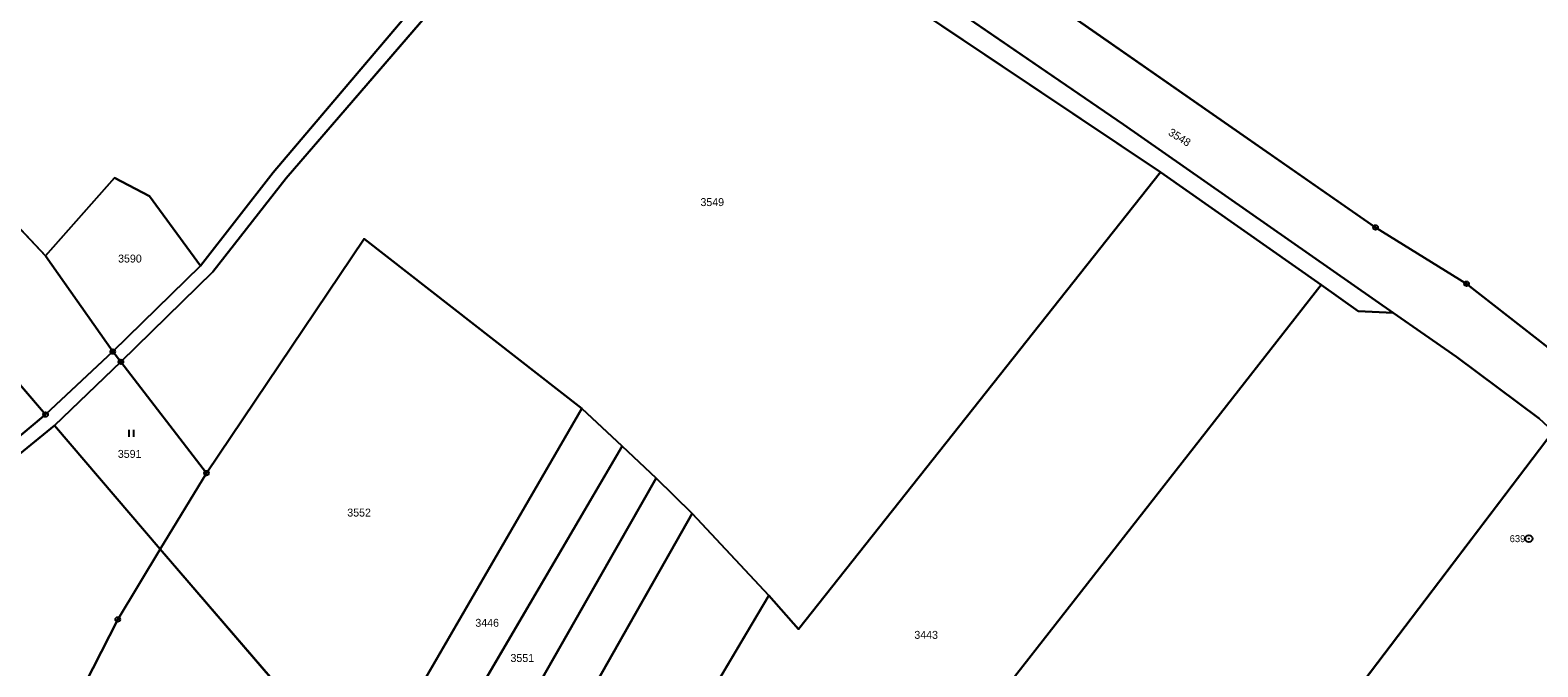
# Model space of a CAD drawing. Extents: x -689422 to -685210, y -987725 to -982160.
# Drawn here: x -688338.6 to -688015.4, y -984310.4 to -984173.9 of the extents above; entities that cross this region are included whole.
import ezdxf

# ---------------------------------------------------------------- set-up
doc = ezdxf.new("R2010")
doc.units = 0
for name, color, linetype in [('KN_Hranice_parcel', 7, 'Continuous'), ('KN_Parcelni cisla', 7, 'Continuous'), ('KN_Polygon parcely', 7, 'Continuous'), ('KN_POZEMKY_LESNI POZEMEK', 7, 'Continuous'), ('KN_POZEMKY_ORNA PUDA', 7, 'Continuous'), ('KN_POZEMKY_OSTATNI PLOCHA', 7, 'Continuous'), ('KN_POZEMKY_TTP', 7, 'Continuous'), ('KN_VYUZITI_16_ostatni plocha_silnice', 7, 'Continuous'), ('KN_VYUZITI_17_ostatni plocha_ostatni komunikace', 7, 'Continuous'), ('KN_Značky bodu BP', 7, 'Continuous'), ('KN_Značky kultur', 7, 'Continuous')]:
    doc.layers.add(name, color=color, linetype=linetype)

msp = doc.modelspace()

# ---------------------------------------------------------------- linework, layer by layer
at = {"layer": 'KN_Hranice_parcel'}
for p, q in [((-688096.34, -984204.36), (-688215.15, -984124.66)), ((-688104.25, -984194.12), (-688201.56, -984127.44)), ((-688046.42, -984234.47), (-688104.25, -984194.12)), ((-688061.91, -984228.49), (-688096.34, -984204.36)), ((-688335.25, -984222.3), (-688320.86, -984242.81)), ((-688302.04, -984224.42), (-688320.86, -984242.81)), ((-688032.88, -984243.92), (-688046.42, -984234.47)), ((-688335.25, -984256.31), (-688320.86, -984242.81)), ((-688320.86, -984242.81), (-688319.09, -984245.01)), ((-688333.33, -984258.62), (-688319.09, -984245.01)), ((-688319.09, -984245.01), (-688300.76, -984268.86)), ((-688015.18, -984257.18), (-688032.88, -984243.92)), ((-688352.42, -984270.6), (-688335.25, -984256.31)), ((-688220.33, -984255.03), (-688267.14, -984335.75)), ((-688211.69, -984263.08), (-688220.33, -984255.03)), ((-688310.66, -984285.19), (-688333.33, -984258.62)), ((-688012.19, -984259.97), (-688093.07, -984366.55)), ((-688259.5, -984344.63), (-688211.69, -984263.08)), ((-688211.69, -984263.08), (-688204.38, -984269.96)), ((-688300.76, -984268.86), (-688310.66, -984285.19)), ((-688204.38, -984269.96), (-688251.93, -984353.43)), ((-688196.7, -984277.54), (-688204.38, -984269.96)), ((-688244.28, -984361.58), (-688196.7, -984277.54)), ((-688196.7, -984277.54), (-688180.26, -984295.06)), ((-688310.66, -984285.19), (-688267.14, -984335.75)), ((-688180.26, -984295.06), (-688229.17, -984377.69))]:
    msp.add_line(p, q, dxfattribs=at)
for points in [[(-688311.41, -984037.42), (-688297.13, -984043.14), (-688280.13, -984054.6), (-688208.07, -984105.86), (-688165, -984136.26), (-688130.67, -984160.19), (-688050.22, -984216.18), (-688030.71, -984228.26), (-688010.21, -984244.26), (-688000.75, -984251.61)], [(-688221.07, -984121.18), (-688247.24, -984158.13), (-688286.45, -984204.39), (-688302.04, -984224.42)], [(-688215.15, -984124.66), (-688244.91, -984160.62), (-688283.72, -984205.64), (-688299.38, -984225.7), (-688319.09, -984245.01)], [(-688335.25, -984222.3), (-688382.44, -984172.19), (-688416.58, -984145.75)], [(-688426.08, -984164.69), (-688389.21, -984197.08), (-688358.65, -984229.13), (-688335.25, -984256.31)], [(-688096.34, -984204.36), (-688173.88, -984302.32), (-688180.26, -984295.06)], [(-688302.04, -984224.42), (-688312.96, -984209.47), (-688320.51, -984205.53), (-688335.25, -984222.3)], [(-688300.76, -984268.86), (-688266.98, -984218.67), (-688220.33, -984255.03)], [(-688061.91, -984228.49), (-688128.41, -984313.54), (-688144.94, -984336.87), (-688156.47, -984329.82), (-688185.08, -984374.83), (-688202.14, -984406.52)], [(-688046.42, -984234.47), (-688053.93, -984234.17), (-688061.91, -984228.49)], [(-688333.33, -984258.62), (-688350.63, -984272.75), (-688434.3, -984350.74), (-688463.41, -984383.11)], [(-688310.66, -984285.19), (-688319.79, -984300.23), (-688332.15, -984324.44)]]:
    msp.add_lwpolyline(points, dxfattribs=at)
at = {"layer": 'KN_Polygon parcely'}
for points in [[(-688360.38, -984037.58), (-688351.6, -984041.22), (-688359.16, -984059.76), (-688360.57, -984063.22), (-688381.16, -984092.4), (-688411.77, -984146.33), (-688415.54, -984144.05), (-688416.58, -984145.75), (-688382.44, -984172.19), (-688335.25, -984222.3), (-688320.51, -984205.53), (-688312.96, -984209.47), (-688302.04, -984224.42), (-688286.45, -984204.39), (-688247.24, -984158.13), (-688221.07, -984121.18), (-688223.2, -984112.33), (-688288.11, -984067.01), (-688305.22, -984056.23), (-688319.91, -984048.92), (-688334.64, -984043.24)], [(-688104.25, -984194.12), (-688201.56, -984127.44), (-688223.2, -984112.33), (-688221.07, -984121.18), (-688215.15, -984124.66), (-688096.34, -984204.36), (-688061.91, -984228.49), (-688053.93, -984234.17), (-688046.42, -984234.47)], [(-688320.86, -984242.81), (-688319.09, -984245.01), (-688299.38, -984225.7), (-688283.72, -984205.64), (-688244.91, -984160.62), (-688215.15, -984124.66), (-688221.07, -984121.18), (-688247.24, -984158.13), (-688286.45, -984204.39), (-688302.04, -984224.42)], [(-688299.38, -984225.7), (-688319.09, -984245.01), (-688300.76, -984268.86), (-688266.98, -984218.67), (-688220.33, -984255.03), (-688211.69, -984263.08), (-688204.38, -984269.96), (-688196.7, -984277.54), (-688180.26, -984295.06), (-688173.88, -984302.32), (-688096.34, -984204.36), (-688215.15, -984124.66), (-688244.91, -984160.62), (-688283.72, -984205.64)], [(-688358.65, -984229.13), (-688335.25, -984256.31), (-688320.86, -984242.81), (-688335.25, -984222.3), (-688382.44, -984172.19), (-688416.58, -984145.75), (-688417.78, -984147.72), (-688426.08, -984164.69), (-688389.21, -984197.08)], [(-688410.85, -984208.17), (-688352.42, -984270.6), (-688335.25, -984256.31), (-688358.65, -984229.13), (-688389.21, -984197.08), (-688426.08, -984164.69), (-688435.82, -984184.61)], [(-688180.26, -984295.06), (-688229.17, -984377.69), (-688202.14, -984406.52), (-688185.08, -984374.83), (-688156.47, -984329.82), (-688144.94, -984336.87), (-688128.41, -984313.54), (-688061.91, -984228.49), (-688096.34, -984204.36), (-688173.88, -984302.32)], [(-688320.51, -984205.53), (-688335.25, -984222.3), (-688320.86, -984242.81), (-688302.04, -984224.42), (-688312.96, -984209.47)], [(-688310.66, -984285.19), (-688267.14, -984335.75), (-688220.33, -984255.03), (-688266.98, -984218.67), (-688300.76, -984268.86)], [(-688015.18, -984257.18), (-688032.88, -984243.92), (-688046.42, -984234.47), (-688053.93, -984234.17), (-688061.91, -984228.49), (-688128.41, -984313.54), (-688144.94, -984336.87), (-688156.47, -984329.82), (-688185.08, -984374.83), (-688202.14, -984406.52), (-688178.73, -984431.48), (-688131.12, -984344.89), (-688093.07, -984366.55), (-688012.19, -984259.97)], [(-688333.33, -984258.62), (-688319.09, -984245.01), (-688320.86, -984242.81), (-688335.25, -984256.31), (-688352.42, -984270.6), (-688386.77, -984301.57), (-688417.17, -984330.26), (-688444.89, -984358.12), (-688464.89, -984380.5), (-688463.41, -984383.11), (-688434.3, -984350.74), (-688350.63, -984272.75)], [(-688300.76, -984268.86), (-688319.09, -984245.01), (-688333.33, -984258.62), (-688310.66, -984285.19)], [(-688220.33, -984255.03), (-688267.14, -984335.75), (-688259.5, -984344.63), (-688211.69, -984263.08)], [(-688310.66, -984285.19), (-688333.33, -984258.62), (-688350.63, -984272.75), (-688434.3, -984350.74), (-688463.41, -984383.11), (-688418.64, -984462.03), (-688397.47, -984502.66), (-688382.21, -984494.98), (-688365.99, -984484.95), (-688344.22, -984485.07), (-688352.68, -984424.32), (-688343.44, -984362.56), (-688337.85, -984343.69), (-688332.15, -984324.44), (-688319.79, -984300.23)], [(-688012.19, -984259.97), (-688093.07, -984366.55), (-688063.67, -984386.89), (-688036.67, -984398.13), (-687967.89, -984312.04), (-687983.99, -984289.86), (-688001.37, -984269.78), (-688010, -984262.02)], [(-688251.93, -984353.43), (-688204.38, -984269.96), (-688211.69, -984263.08), (-688259.5, -984344.63)], [(-688204.38, -984269.96), (-688251.93, -984353.43), (-688244.28, -984361.58), (-688196.7, -984277.54)], [(-688229.17, -984377.69), (-688180.26, -984295.06), (-688196.7, -984277.54), (-688244.28, -984361.58)], [(-688326.83, -984319.43), (-688306.76, -984341.99), (-688282.43, -984362), (-688267.14, -984335.75), (-688310.66, -984285.19), (-688319.79, -984300.23), (-688332.15, -984324.44), (-688337.85, -984343.69), (-688335.94, -984341.28)]]:
    msp.add_lwpolyline(points, close=True, dxfattribs=at)
for points in [[(-688201.56, -984127.44), (-688104.25, -984194.12), (-688046.42, -984234.47), (-688032.88, -984243.92), (-688015.18, -984257.18)], [(-688010.21, -984244.26), (-688030.71, -984228.26), (-688050.22, -984216.18), (-688130.67, -984160.19)], [(-688130.67, -984160.19), (-688050.22, -984216.18), (-688030.71, -984228.26), (-688010.21, -984244.26)]]:
    msp.add_lwpolyline(points, dxfattribs=at)
at = {"layer": 'KN_POZEMKY_LESNI POZEMEK'}
for p, q in [((-688050.22, -984216.18), (-688130.67, -984160.19)), ((-688030.71, -984228.26), (-688050.22, -984216.18)), ((-688010.21, -984244.26), (-688030.71, -984228.26))]:
    msp.add_line(p, q, dxfattribs=at)
at = {"layer": 'KN_POZEMKY_ORNA PUDA'}
for p, q in [((-688215.15, -984124.66), (-688096.34, -984204.36)), ((-688247.24, -984158.13), (-688286.45, -984204.39)), ((-688283.72, -984205.64), (-688244.91, -984160.62)), ((-688382.44, -984172.19), (-688335.25, -984222.3)), ((-688335.25, -984222.3), (-688382.44, -984172.19)), ((-688286.45, -984204.39), (-688302.04, -984224.42)), ((-688096.34, -984204.36), (-688173.88, -984302.32)), ((-688173.88, -984302.32), (-688096.34, -984204.36)), ((-688096.34, -984204.36), (-688061.91, -984228.49)), ((-688320.51, -984205.53), (-688335.25, -984222.3)), ((-688335.25, -984222.3), (-688320.51, -984205.53)), ((-688312.96, -984209.47), (-688320.51, -984205.53)), ((-688320.51, -984205.53), (-688312.96, -984209.47)), ((-688299.38, -984225.7), (-688283.72, -984205.64)), ((-688302.04, -984224.42), (-688312.96, -984209.47)), ((-688312.96, -984209.47), (-688302.04, -984224.42)), ((-688300.76, -984268.86), (-688266.98, -984218.67)), ((-688266.98, -984218.67), (-688300.76, -984268.86)), ((-688266.98, -984218.67), (-688220.33, -984255.03)), ((-688220.33, -984255.03), (-688266.98, -984218.67)), ((-688335.25, -984222.3), (-688320.86, -984242.81)), ((-688320.86, -984242.81), (-688335.25, -984222.3)), ((-688302.04, -984224.42), (-688320.86, -984242.81)), ((-688319.09, -984245.01), (-688299.38, -984225.7)), ((-688335.25, -984256.31), (-688358.65, -984229.13)), ((-688358.65, -984229.13), (-688335.25, -984256.31)), ((-688128.41, -984313.54), (-688061.91, -984228.49)), ((-688061.91, -984228.49), (-688128.41, -984313.54)), ((-688061.91, -984228.49), (-688053.93, -984234.17)), ((-688053.93, -984234.17), (-688046.42, -984234.47)), ((-688046.42, -984234.47), (-688032.88, -984243.92)), ((-688320.86, -984242.81), (-688335.25, -984256.31)), ((-688300.76, -984268.86), (-688319.09, -984245.01)), ((-688032.88, -984243.92), (-688015.18, -984257.18)), ((-688335.25, -984256.31), (-688352.42, -984270.6)), ((-688267.14, -984335.75), (-688220.33, -984255.03)), ((-688220.33, -984255.03), (-688267.14, -984335.75)), ((-688220.33, -984255.03), (-688211.69, -984263.08)), ((-688211.69, -984263.08), (-688220.33, -984255.03)), ((-688093.07, -984366.55), (-688012.19, -984259.97)), ((-688012.19, -984259.97), (-688093.07, -984366.55)), ((-688211.69, -984263.08), (-688259.5, -984344.63)), ((-688259.5, -984344.63), (-688211.69, -984263.08)), ((-688204.38, -984269.96), (-688211.69, -984263.08)), ((-688211.69, -984263.08), (-688204.38, -984269.96)), ((-688310.66, -984285.19), (-688300.76, -984268.86)), ((-688251.93, -984353.43), (-688204.38, -984269.96)), ((-688204.38, -984269.96), (-688251.93, -984353.43)), ((-688204.38, -984269.96), (-688196.7, -984277.54)), ((-688196.7, -984277.54), (-688204.38, -984269.96)), ((-688196.7, -984277.54), (-688244.28, -984361.58)), ((-688244.28, -984361.58), (-688196.7, -984277.54)), ((-688180.26, -984295.06), (-688196.7, -984277.54)), ((-688196.7, -984277.54), (-688180.26, -984295.06)), ((-688267.14, -984335.75), (-688310.66, -984285.19)), ((-688180.26, -984295.06), (-688229.17, -984377.69)), ((-688229.17, -984377.69), (-688180.26, -984295.06)), ((-688173.88, -984302.32), (-688180.26, -984295.06)), ((-688180.26, -984295.06), (-688173.88, -984302.32))]:
    msp.add_line(p, q, dxfattribs=at)
at = {"layer": 'KN_POZEMKY_OSTATNI PLOCHA'}
for p, q in [((-688096.34, -984204.36), (-688215.15, -984124.66)), ((-688104.25, -984194.12), (-688201.56, -984127.44)), ((-688201.56, -984127.44), (-688104.25, -984194.12)), ((-688286.45, -984204.39), (-688247.24, -984158.13)), ((-688244.91, -984160.62), (-688283.72, -984205.64)), ((-688130.67, -984160.19), (-688050.22, -984216.18)), ((-688046.42, -984234.47), (-688104.25, -984194.12)), ((-688104.25, -984194.12), (-688046.42, -984234.47)), ((-688302.04, -984224.42), (-688286.45, -984204.39)), ((-688061.91, -984228.49), (-688096.34, -984204.36)), ((-688283.72, -984205.64), (-688299.38, -984225.7)), ((-688050.22, -984216.18), (-688030.71, -984228.26)), ((-688320.86, -984242.81), (-688302.04, -984224.42)), ((-688299.38, -984225.7), (-688319.09, -984245.01)), ((-688053.93, -984234.17), (-688061.91, -984228.49)), ((-688030.71, -984228.26), (-688010.21, -984244.26)), ((-688046.42, -984234.47), (-688053.93, -984234.17)), ((-688032.88, -984243.92), (-688046.42, -984234.47)), ((-688335.25, -984256.31), (-688320.86, -984242.81)), ((-688320.86, -984242.81), (-688319.09, -984245.01)), ((-688319.09, -984245.01), (-688320.86, -984242.81)), ((-688319.09, -984245.01), (-688333.33, -984258.62)), ((-688015.18, -984257.18), (-688032.88, -984243.92)), ((-688352.42, -984270.6), (-688335.25, -984256.31)), ((-688333.33, -984258.62), (-688350.63, -984272.75))]:
    msp.add_line(p, q, dxfattribs=at)
at = {"layer": 'KN_POZEMKY_TTP'}
for p, q in [((-688333.33, -984258.62), (-688319.09, -984245.01)), ((-688319.09, -984245.01), (-688300.76, -984268.86)), ((-688350.63, -984272.75), (-688333.33, -984258.62)), ((-688310.66, -984285.19), (-688333.33, -984258.62)), ((-688333.33, -984258.62), (-688310.66, -984285.19)), ((-688300.76, -984268.86), (-688310.66, -984285.19)), ((-688319.79, -984300.23), (-688310.66, -984285.19)), ((-688310.66, -984285.19), (-688319.79, -984300.23)), ((-688310.66, -984285.19), (-688267.14, -984335.75)), ((-688332.15, -984324.44), (-688319.79, -984300.23)), ((-688319.79, -984300.23), (-688332.15, -984324.44))]:
    msp.add_line(p, q, dxfattribs=at)
at = {"layer": 'KN_VYUZITI_16_ostatni plocha_silnice'}
for p, q in [((-688104.25, -984194.12), (-688201.56, -984127.44)), ((-688130.67, -984160.19), (-688050.22, -984216.18)), ((-688046.42, -984234.47), (-688104.25, -984194.12)), ((-688050.22, -984216.18), (-688030.71, -984228.26)), ((-688030.71, -984228.26), (-688010.21, -984244.26)), ((-688032.88, -984243.92), (-688046.42, -984234.47)), ((-688015.18, -984257.18), (-688032.88, -984243.92))]:
    msp.add_line(p, q, dxfattribs=at)
at = {"layer": 'KN_VYUZITI_17_ostatni plocha_ostatni komunikace'}
for p, q in [((-688096.34, -984204.36), (-688215.15, -984124.66)), ((-688201.56, -984127.44), (-688104.25, -984194.12)), ((-688286.45, -984204.39), (-688247.24, -984158.13)), ((-688244.91, -984160.62), (-688283.72, -984205.64)), ((-688104.25, -984194.12), (-688046.42, -984234.47)), ((-688302.04, -984224.42), (-688286.45, -984204.39)), ((-688061.91, -984228.49), (-688096.34, -984204.36)), ((-688283.72, -984205.64), (-688299.38, -984225.7)), ((-688320.86, -984242.81), (-688302.04, -984224.42)), ((-688299.38, -984225.7), (-688319.09, -984245.01)), ((-688053.93, -984234.17), (-688061.91, -984228.49)), ((-688046.42, -984234.47), (-688053.93, -984234.17)), ((-688335.25, -984256.31), (-688320.86, -984242.81)), ((-688320.86, -984242.81), (-688319.09, -984245.01)), ((-688319.09, -984245.01), (-688320.86, -984242.81)), ((-688319.09, -984245.01), (-688333.33, -984258.62)), ((-688352.42, -984270.6), (-688335.25, -984256.31)), ((-688333.33, -984258.62), (-688350.63, -984272.75))]:
    msp.add_line(p, q, dxfattribs=at)
at = {"layer": 'KN_Značky bodu BP'}
for centre, radius in [((-688050.22, -984216.18), 0.5), ((-688050.22, -984216.18), 0.0303), ((-688030.71, -984228.26), 0.5), ((-688030.71, -984228.26), 0.0303), ((-688320.86, -984242.81), 0.5), ((-688320.86, -984242.81), 0.0303), ((-688319.09, -984245.01), 0.5), ((-688319.09, -984245.01), 0.0303), ((-688335.25, -984256.31), 0.5), ((-688335.25, -984256.31), 0.0303), ((-688300.76, -984268.86), 0.5), ((-688300.76, -984268.86), 0.0303), ((-688017.37, -984282.91), 0.75), ((-688017.37, -984282.91), 0.03), ((-688319.79, -984300.23), 0.5), ((-688319.79, -984300.23), 0.0303)]:
    msp.add_circle(centre, radius, dxfattribs=at)
at = {"layer": 'KN_Značky kultur'}
for p, q in [((-688317.33, -984261.07), (-688317.33, -984259.57)), ((-688316.33, -984261.07), (-688316.33, -984259.57))]:
    msp.add_line(p, q, dxfattribs=at)

# ---------------------------------------------------------------- texts
at = {"layer": 'KN_Parcelni cisla'}
msp.add_text('3548', height=1.7, rotation=328, dxfattribs=at).set_placement((-688094.8, -984196.27))
for s, p in [('3549', (-688194.9, -984211.62)), ('3590', (-688319.7, -984223.72)), ('3591', (-688319.76, -984265.59)), ('3552', (-688270.59, -984278.17)), ('3446', (-688243.14, -984301.8)), ('3443', (-688149.06, -984304.38)), ('3551', (-688235.61, -984309.34))]:
    msp.add_text(s, height=1.7, dxfattribs=at).set_placement(p)
at = {"layer": 'KN_Značky bodu BP'}
msp.add_text('639', height=1.5, dxfattribs=at).set_placement((-688021.47, -984283.66))

doc.saveas('drawing.dxf')
